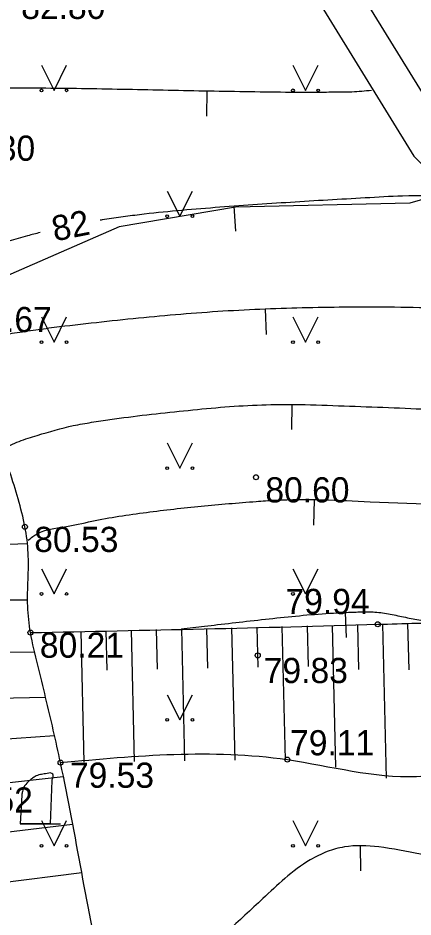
# Model space of a CAD drawing. Extents: x 576692 to 577659, y 273254 to 273799.
# Drawn here: x 576894.28 to 576902.14, y 273508.59 to 273526.44 of the extents above; entities that cross this region are included whole.
import ezdxf

# ---------------------------------------------------------------- set-up
doc = ezdxf.new("R2010")
doc.units = 0
for name, color, linetype in [('ELEK_ELEM_####_####_#', 7, 'Continuous'), ('GAZE_ELEM_####_####_#', 7, 'Continuous'), ('GEOD_ELEM_####_TKST_#', 7, 'Continuous'), ('GEOD_SITP_####_TKST_#', 7, 'Continuous'), ('HIDT_REZV_####_TKST_#', 7, 'Continuous'), ('LKAN_ELEM_PAST_TKST_#', 7, 'Continuous'), ('LKAN_VADP_PAST_####_#', 7, 'Continuous'), ('RELJ_ELEM_####_####_#', 7, 'Continuous'), ('RELJ_HORZ_PAMT_####_#', 7, 'Continuous'), ('SAKK_IZVK_####_TKST_#', 7, 'Continuous'), ('SAKT_ELEM_####_####_#', 7, 'Continuous')]:
    doc.layers.add(name, color=color, linetype=linetype)

msp = doc.modelspace()

# ---------------------------------------------------------------- linework, layer by layer
at = {"layer": 'ELEK_ELEM_####_####_#'}
for points in [[(576895.188, 273537.514), (576895.566, 273536.55), (576897.046, 273533.864), (576898.681, 273531.141), (576900.639, 273527.672), (576902.787, 273524.193), (576906.548, 273520.45)], [(576896.768, 273532.771), (576897.989, 273530.739), (576899.951, 273527.266), (576902.155, 273523.693), (576905.984, 273519.882)]]:
    msp.add_lwpolyline(points, dxfattribs=at)
at = {"layer": 'GAZE_ELEM_####_####_#'}
for p, q in [((576890.48, 273515.861), (576894.477, 273516.002)), ((576890.501, 273514.862), (576894.478, 273514.886)), ((576899.531, 273514.353), (576899.593, 273511.71)), ((576900.03, 273514.365), (576900.05, 273513.557)), ((576900.53, 273514.377), (576900.597, 273511.558)), ((576901.03, 273514.388), (576901.051, 273513.5)), ((576901.53, 273514.4), (576901.605, 273511.34)), ((576902.03, 273514.413), (576902.052, 273513.496)), ((576894.532, 273514.234), (576894.532, 273514.233)), ((576895.032, 273514.246), (576895.032, 273514.246)), ((576895.532, 273514.258), (576895.593, 273511.658)), ((576896.032, 273514.27), (576896.05, 273513.488)), ((576896.531, 273514.282), (576896.593, 273511.671)), ((576897.031, 273514.293), (576897.05, 273513.509)), ((576897.531, 273514.305), (576897.593, 273511.684)), ((576898.031, 273514.317), (576898.05, 273513.529)), ((576898.531, 273514.329), (576898.593, 273511.697)), ((576899.031, 273514.341), (576899.05, 273513.55)), ((576890.499, 273513.862), (576894.616, 273513.848)), ((576890.505, 273512.862), (576894.831, 273512.953)), ((576890.551, 273511.863), (576895.012, 273512.193)), ((576890.653, 273510.868), (576895.182, 273511.379)), ((576890.77, 273509.875), (576895.366, 273510.429)), ((576890.892, 273508.883), (576895.55, 273509.469))]:
    msp.add_line(p, q, dxfattribs=at)
msp.add_spline([(576894.532, 273514.234), (576901.434, 273514.398), (576902.98, 273514.436), (576909.554, 273513.844), (576912.605, 273513.178), (576914.16, 273512.782), (576916.748, 273511.122), (576917.367, 273510.595)], degree=3, dxfattribs=at)
at = {"layer": 'GEOD_ELEM_####_TKST_#'}
for p, q in [((576898.617, 273522.201), (576898.58, 273522.7)), ((576900.817, 273514.135), (576900.795, 273514.634))]:
    msp.add_line(p, q, dxfattribs=at)
for points in [[(576902.925, 273522.896), (576901.928, 273522.902), (576901.185, 273522.863), (576900.441, 273522.821), (576898.955, 273522.726), (576897.449, 273522.608), (576896.701, 273522.53), (576896.327, 273522.481), (576895.954, 273522.428), (576895.917, 273522.422)], [(576894.721, 273522.177), (576894.474, 273522.112), (576893.739, 273521.88), (576893.374, 273521.742), (576893.01, 273521.588), (576892.886, 273521.527)], [(576897.531, 273514.305), (576897.99, 273514.36), (576898.251, 273514.391), (576898.827, 273514.457), (576899.427, 273514.524), (576900.027, 273514.583), (576900.628, 273514.626), (576900.928, 273514.639), (576901.228, 273514.647), (576901.532, 273514.625), (576901.835, 273514.569), (576902.137, 273514.507), (576902.442, 273514.465), (576902.959, 273514.435), (576902.979, 273514.433), (576902.981, 273514.433), (576903.359, 273514.481), (576903.69, 273514.555), (576904.018, 273514.645), (576904.345, 273514.733), (576904.678, 273514.8), (576905.418, 273514.869), (576905.89, 273514.885)]]:
    msp.add_spline(points, degree=3, dxfattribs=at)
at = {"layer": 'GEOD_SITP_####_TKST_#'}
for p, q in [((576898.037, 273524.49), (576898.046, 273524.99)), ((576899.222, 273520.155), (576899.202, 273520.655)), ((576899.725, 273518.264), (576899.732, 273518.764)), ((576900.167, 273516.365), (576900.175, 273516.865)), ((576901.099, 273509.501), (576901.09, 273510.001))]:
    msp.add_line(p, q, dxfattribs=at)
for points in [[(576900.051, 273527.05), (576898.997, 273526.946), (576898.466, 273526.943), (576897.936, 273526.961), (576897.801, 273526.973), (576897.604, 273527.003), (576894.631, 273527.449), (576894.162, 273527.449), (576893.701, 273527.374), (576893.244, 273527.279), (576892.791, 273527.164), (576892.344, 273527.029), (576891.952, 273526.898), (576891.565, 273526.761), (576890.812, 273526.44), (576889.75, 273525.898), (576888.868, 273525.437), (576888.005, 273525.031)], [(576892.186, 273524.626), (576892.31, 273524.708), (576892.754, 273524.931), (576892.87, 273524.97), (576892.988, 273525), (576893.226, 273525.03), (576893.527, 273525.04), (576893.827, 273525.047), (576894.429, 273525.05), (576896.052, 273525.031), (576897.676, 273524.997), (576899.299, 273524.971), (576900.11, 273524.965), (576900.516, 273524.968), (576900.922, 273524.974), (576901.311, 273525.004)], [(576905.215, 273520.641), (576904.745, 273520.636), (576903.753, 273520.649), (576902.76, 273520.672), (576901.768, 273520.692), (576900.776, 273520.693), (576899.094, 273520.651), (576897.414, 273520.544), (576895.736, 273520.375), (576894.897, 273520.275), (576894.478, 273520.216), (576894.059, 273520.149), (576893.693, 273520.03), (576893.524, 273519.934), (576893.364, 273519.818), (576893.36, 273519.814)], [(576893.962, 273517.874), (576894.305, 273518.03), (576894.666, 273518.15), (576895.383, 273518.343), (576895.747, 273518.409), (576896.112, 273518.465), (576896.845, 273518.558), (576897.576, 273518.637), (576898.306, 273518.707), (576899.769, 273518.763), (576900.654, 273518.739), (576901.538, 273518.707), (576903.307, 273518.625), (576905.188, 273518.52), (576907.77, 273518.472), (576907.956, 273518.476)], [(576894.487, 273516.07), (576894.668, 273516.198), (576895.209, 273516.332), (576895.751, 273516.445), (576896.837, 273516.621), (576897.926, 273516.744), (576899.02, 273516.838), (576899.392, 273516.863), (576901.285, 273516.833), (576904.2, 273516.735), (576905.781, 273516.692), (576908.935, 273516.425), (576909.38, 273516.357), (576909.822, 273516.261), (576910.263, 273516.163), (576910.705, 273516.085), (576911.142, 273516.09)], [(576923.667, 273508.384), (576922.233, 273507.781), (576921.645, 273507.643), (576918.368, 273507.321), (576916.913, 273507.403), (576916.091, 273507.624), (576915.297, 273507.909), (576913.754, 273508.597), (576913.46, 273508.759), (576913.008, 273508.903), (576912.558, 273508.953), (576912.107, 273508.989), (576911.205, 273509.015), (576909.398, 273509.004), (576907.591, 273508.976), (576905.789, 273509.037), (576905.36, 273509.085), (576905.079, 273509.163), (576904.762, 273509.256), (576903.113, 273509.667), (576902.283, 273509.832), (576901.454, 273509.977), (576900.771, 273509.977), (576900.43, 273509.884), (576900.094, 273509.721), (576899.59, 273509.351), (576899.151, 273508.952), (576897.735, 273507.62), (576896.867, 273506.653), (576896.529, 273506.11), (576896.322, 273505.554)]]:
    msp.add_spline(points, degree=3, dxfattribs=at)
at = {"layer": 'LKAN_ELEM_PAST_TKST_#'}
for p, q in [((576894.75, 273525.5), (576895, 273525)), ((576895, 273525), (576895.25, 273525.5)), ((576899.75, 273525.5), (576900, 273525)), ((576900, 273525), (576900.25, 273525.5)), ((576897.25, 273523), (576897.5, 273522.5)), ((576897.5, 273522.5), (576897.75, 273523)), ((576894.75, 273520.5), (576895, 273520)), ((576895, 273520), (576895.25, 273520.5)), ((576899.75, 273520.5), (576900, 273520)), ((576900, 273520), (576900.25, 273520.5)), ((576897.25, 273518), (576897.5, 273517.5)), ((576897.5, 273517.5), (576897.75, 273518)), ((576894.75, 273515.5), (576895, 273515)), ((576895, 273515), (576895.25, 273515.5)), ((576899.75, 273515.5), (576900, 273515)), ((576900, 273515), (576900.25, 273515.5)), ((576897.25, 273513), (576897.5, 273512.5)), ((576897.5, 273512.5), (576897.75, 273513)), ((576894.928, 273510.433), (576894.962, 273511.298)), ((576894.359, 273511.006), (576894.328, 273510.433)), ((576894.928, 273510.433), (576894.328, 273510.433)), ((576894.328, 273510.433), (576894.628, 273510.433)), ((576894.628, 273510.433), (576894.928, 273510.433)), ((576894.75, 273510.5), (576895, 273510)), ((576894.928, 273510.433), (576895.128, 273510.433)), ((576895, 273510), (576895.25, 273510.5)), ((576899.75, 273510.5), (576900, 273510)), ((576900, 273510), (576900.25, 273510.5))]:
    msp.add_line(p, q, dxfattribs=at)
for centre, radius in [((576894.75, 273525), 0.028), ((576895.25, 273525), 0.0263), ((576899.75, 273525), 0.028), ((576900.25, 273525), 0.0263), ((576897.25, 273522.5), 0.028), ((576897.75, 273522.5), 0.0263), ((576894.75, 273520), 0.028), ((576895.25, 273520), 0.0263), ((576899.75, 273520), 0.028), ((576900.25, 273520), 0.0263), ((576897.25, 273517.5), 0.028), ((576897.75, 273517.5), 0.0263), ((576894.75, 273515), 0.028), ((576895.25, 273515), 0.0263), ((576899.75, 273515), 0.028), ((576900.25, 273515), 0.0263), ((576897.25, 273512.5), 0.028), ((576897.75, 273512.5), 0.0263), ((576894.75, 273510), 0.028), ((576895.25, 273510), 0.0263), ((576899.75, 273510), 0.028), ((576900.25, 273510), 0.0263)]:
    msp.add_circle(centre, radius, dxfattribs=at)
msp.add_spline([(576894.962, 273511.298), (576894.966, 273511.329), (576894.969, 273511.34), (576894.984, 273511.402), (576894.954, 273511.437), (576894.832, 273511.431), (576894.728, 273511.413), (576894.622, 273511.374), (576894.557, 273511.33), (576894.482, 273511.266), (576894.402, 273511.168), (576894.371, 273511.079), (576894.359, 273511.005)], degree=3, dxfattribs=at)
at = {"layer": 'LKAN_VADP_PAST_####_#'}
for p, q in [((576899.531, 273514.353), (576899.593, 273511.71)), ((576900.03, 273514.365), (576900.05, 273513.557)), ((576900.53, 273514.377), (576900.597, 273511.558)), ((576901.03, 273514.388), (576901.051, 273513.5)), ((576901.53, 273514.4), (576901.605, 273511.34)), ((576902.03, 273514.413), (576902.052, 273513.496)), ((576894.532, 273514.234), (576894.532, 273514.233)), ((576895.032, 273514.246), (576895.032, 273514.246)), ((576895.532, 273514.258), (576895.593, 273511.658)), ((576896.032, 273514.27), (576896.05, 273513.488)), ((576896.531, 273514.282), (576896.593, 273511.671)), ((576897.031, 273514.293), (576897.05, 273513.509)), ((576897.531, 273514.305), (576897.593, 273511.684)), ((576898.031, 273514.317), (576898.05, 273513.529)), ((576898.531, 273514.329), (576898.593, 273511.697)), ((576899.031, 273514.341), (576899.05, 273513.55))]:
    msp.add_line(p, q, dxfattribs=at)
at = {"layer": 'RELJ_ELEM_####_####_#'}
for centre in [(576899.015, 273517.318), (576894.421, 273516.334), (576901.434, 273514.398), (576894.532, 273514.234), (576899.049, 273513.78), (576895.129, 273511.652), (576899.638, 273511.711)]:
    msp.add_circle(centre, 0.05, dxfattribs=at)
at = {"layer": 'SAKK_IZVK_####_TKST_#'}
msp.add_lwpolyline([(576942.692, 273556.432), (576946.393, 273539.221), (576939.29, 273532.022), (576922.073, 273527.846), (576918.805, 273527.051), (576907.929, 273524.455), (576902.076, 273522.759), (576898.608, 273522.684), (576896.296, 273522.291), (576891.404, 273520.162), (576890.218, 273511.878), (576891.417, 273501.862), (576891.831, 273497.397), (576891.831, 273494.655), (576893.512, 273481.855), (576893.95, 273480.341), (576897.225, 273460.097), (576898.516, 273450.643), (576898.904, 273444.378)], dxfattribs=at)
at = {"layer": 'SAKT_ELEM_####_####_#'}
for points in [[(576898.044, 273499.287), (576897.739, 273500.79), (576897.712, 273500.906), (576897.613, 273501.129), (576897.473, 273501.336), (576897.334, 273501.542), (576897.237, 273501.766), (576896.889, 273503.141), (576896.561, 273504.521), (576896.253, 273505.905), (576895.968, 273507.294), (576895.55, 273509.474), (576895.129, 273511.652), (576894.833, 273512.944), (576894.676, 273513.588), (576894.532, 273514.234), (576894.477, 273514.755), (576894.483, 273515.285), (576894.486, 273515.814), (576894.421, 273516.334), (576894.117, 273517.433), (576893.759, 273518.517), (576893.401, 273519.601), (576893.096, 273520.699), (576892.525, 273523.125)], [(576895.129, 273511.652), (576899.638, 273511.711), (576902.205, 273511.379), (576904.894, 273512.108), (576905.892, 273512.385), (576907.124, 273512.318), (576911.071, 273511.692), (576913.945, 273510.732), (576917.367, 273510.595)]]:
    msp.add_spline(points, degree=3, dxfattribs=at)

# ---------------------------------------------------------------- texts
at = {"layer": 'HIDT_REZV_####_TKST_#'}
for s, p in [(' 82.80', (576894.162, 273526.418)), (' 82.30', (576892.766, 273523.602)), (' 81.67', (576893.096, 273520.199)), (' 80.60', (576899.015, 273516.818)), (' 80.53', (576894.421, 273515.834)), (' 79.94', (576899.415, 273514.602)), (' 80.21', (576894.532, 273513.734)), (' 79.83', (576898.983, 273513.231)), (' 79.11', (576899.507, 273511.796)), (' 79.53', (576895.129, 273511.152)), (' 80.52', (576892.72, 273510.66))]:
    msp.add_text(s, height=0.5, dxfattribs=at).set_placement(p)
at = {"layer": 'RELJ_HORZ_PAMT_####_#'}
msp.add_text('82', height=0.5, rotation=11.3613, dxfattribs=at).set_placement((576895.012, 273521.998))

doc.saveas('drawing.dxf')
